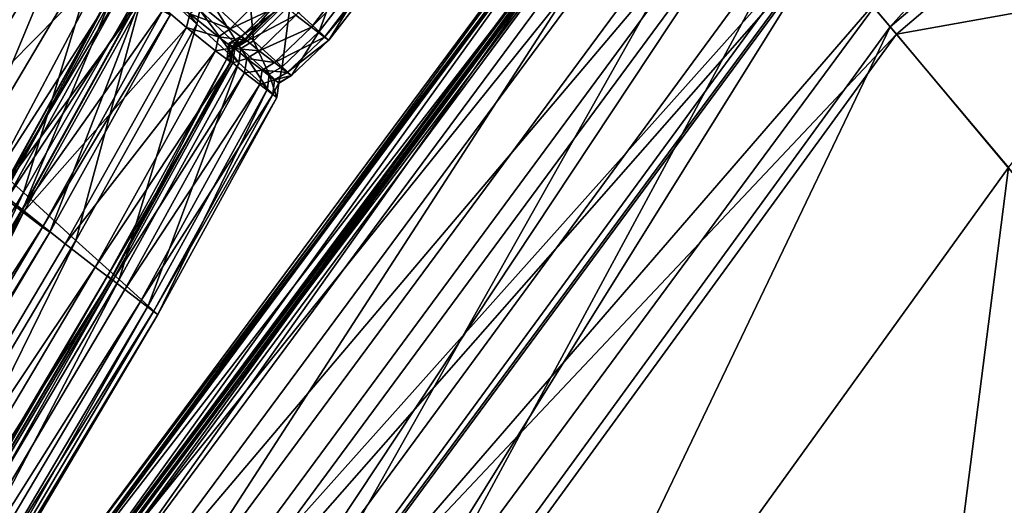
# Model space of a CAD drawing. Header units: millimetres. Extents: x 2387 to 13955, y -4964 to 364.
# Tile 478 of 656: x 6344.11 to 6357.92, y -2913.21 to -2906.4. Entities that reach past the tile are written whole.
import ezdxf

# ---------------------------------------------------------------- set-up
doc = ezdxf.new("R2010")
doc.units = ezdxf.units.MM
doc.header["$MEASUREMENT"] = 0
doc.layers.add('Predefinito', color=7, linetype='Continuous', true_color=0x000000)

msp = doc.modelspace()

# ---------------------------------------------------------------- linework, layer by layer
at = {"layer": 'Predefinito'}
for points in [[(6365.869, -2895.839, 426.931), (6355.039, -2904.976, 426.931), (6356.323, -2906.5, 430.479)], [(6356.323, -2906.5, 430.479), (6366.836, -2897.582, 430.479), (6365.869, -2895.839, 426.931)], [(6366.836, -2897.582, 430.479), (6356.323, -2906.5, 430.479), (6357.984, -2908.471, 433.733)], [(6366.903, -2897.702, 293.795), (6356.411, -2906.604, 293.795), (6355.291, -2905.276, 294.386)], [(6356.411, -2906.604, 293.795), (6366.903, -2897.702, 293.795), (6370.427, -2904.089, 293.5)], [(6333.255, -2900.517, 485.693), (6342.979, -2908.031, 440.492), (6344.424, -2904.987, 440.486)], [(6344.395, -2914.588, 359.343), (6353.175, -2902.766, 359.343), (6353.175, -2902.766, 320.235)], [(6353.175, -2902.766, 320.235), (6344.395, -2914.588, 320.235), (6344.395, -2914.588, 359.343)], [(6353.175, -2902.766, 359.343), (6344.395, -2914.588, 359.343), (6344.395, -2914.588, 398.452)], [(6344.395, -2914.588, 398.452), (6353.175, -2902.766, 398.452), (6353.175, -2902.766, 359.343)], [(6344.395, -2914.588, 414.173), (6353.175, -2902.766, 414.173), (6353.175, -2902.766, 398.452)], [(6353.175, -2902.766, 398.452), (6344.395, -2914.588, 398.452), (6344.395, -2914.588, 414.173)], [(6353.175, -2902.766, 414.173), (6344.395, -2914.588, 414.173), (6344.457, -2914.627, 417.272)], [(6353.175, -2902.766, 304.514), (6344.395, -2914.588, 304.514), (6344.395, -2914.588, 320.235)], [(6344.395, -2914.588, 320.235), (6353.175, -2902.766, 320.235), (6353.175, -2902.766, 304.514)], [(6344.395, -2914.588, 304.514), (6353.175, -2902.766, 304.514), (6353.238, -2902.84, 301.001)], [(6344.457, -2914.627, 417.272), (6353.229, -2902.817, 417.272), (6353.175, -2902.766, 414.173)], [(6353.238, -2902.84, 301.001), (6344.47, -2914.648, 301.001), (6344.395, -2914.588, 304.514)], [(6353.229, -2902.817, 417.272), (6344.457, -2914.627, 417.272), (6344.645, -2914.744, 418.517)], [(6344.47, -2914.648, 301.001), (6353.238, -2902.84, 301.001), (6353.424, -2903.061, 298.518)], [(6344.645, -2914.744, 418.517), (6353.39, -2902.968, 418.517), (6353.229, -2902.817, 417.272)], [(6353.424, -2903.061, 298.518), (6344.697, -2914.829, 298.518), (6344.47, -2914.648, 301.001)], [(6353.39, -2902.968, 418.517), (6344.645, -2914.744, 418.517), (6344.783, -2914.832, 418.847)], [(6353.385, -2903.002, 419.925), (6344.646, -2914.778, 419.925), (6344.891, -2914.984, 421.354)], [(6344.646, -2914.778, 419.925), (6353.385, -2903.002, 419.925), (6353.433, -2903.019, 419.203)], [(6353.433, -2903.019, 419.203), (6344.697, -2914.785, 419.203), (6344.646, -2914.778, 419.925)], [(6344.697, -2914.785, 419.203), (6353.433, -2903.019, 419.203), (6353.508, -2903.082, 418.846)], [(6344.697, -2914.829, 298.518), (6353.424, -2903.061, 298.518), (6353.798, -2903.504, 296.747)], [(6344.783, -2914.832, 418.847), (6353.508, -2903.082, 418.846), (6353.39, -2902.968, 418.517)], [(6344.891, -2914.984, 421.354), (6353.585, -2903.251, 421.354), (6353.385, -2903.002, 419.925)], [(6353.508, -2903.082, 418.846), (6344.783, -2914.832, 418.847), (6344.697, -2914.785, 419.203)], [(6353.585, -2903.251, 421.354), (6344.891, -2914.984, 421.354), (6345.654, -2915.508, 422.398)], [(6345.654, -2915.508, 422.398), (6354.23, -2903.916, 422.397), (6353.585, -2903.251, 421.354)], [(6353.798, -2903.504, 296.747), (6345.149, -2915.189, 296.747), (6344.697, -2914.829, 298.518)], [(6345.149, -2915.189, 296.747), (6353.798, -2903.504, 296.747), (6354.42, -2904.242, 295.37)], [(6343.498, -2903.636, 14.01), (6344.225, -2904.307, 14.817), (6342.522, -2907.339, 14.76)], [(6354.23, -2903.916, 422.397), (6345.654, -2915.508, 422.398), (6347.16, -2916.458, 421.966)], [(6347.16, -2916.458, 421.966), (6355.519, -2905.144, 421.962), (6354.23, -2903.916, 422.397)], [(6370.427, -2904.089, 293.5), (6361.956, -2913.23, 293.5), (6356.411, -2906.604, 293.795)], [(6343.065, -2907.838, 15.657), (6342.522, -2907.339, 14.76), (6344.225, -2904.307, 14.817)], [(6344.225, -2904.307, 14.817), (6344.762, -2904.798, 15.671), (6343.065, -2907.838, 15.657)], [(6354.42, -2904.242, 295.37), (6345.903, -2915.791, 295.37), (6345.149, -2915.189, 296.747)], [(6345.903, -2915.791, 295.37), (6354.42, -2904.242, 295.37), (6355.291, -2905.276, 294.386)], [(6354.615, -2904.373, 423.855), (6346.121, -2915.881, 423.856), (6346.653, -2916.389, 426.931)], [(6346.121, -2915.881, 423.856), (6354.615, -2904.373, 423.855), (6355.536, -2905.165, 422.013)], [(6346.653, -2916.389, 426.931), (6355.039, -2904.976, 426.931), (6354.615, -2904.373, 423.855)], [(6343.097, -2907.881, 16.204), (6342.959, -2907.77, 16.358), (6344.742, -2904.764, 16.376)], [(6344.817, -2904.842, 16.183), (6344.742, -2904.764, 16.376), (6342.959, -2907.77, 16.358)], [(6342.959, -2907.77, 16.358), (6343.079, -2907.869, 16.182), (6344.817, -2904.842, 16.183)], [(6343.079, -2907.869, 16.182), (6343.065, -2907.838, 15.657), (6344.762, -2904.798, 15.671)], [(6344.762, -2904.798, 15.671), (6344.817, -2904.842, 16.183), (6343.079, -2907.869, 16.182)], [(6344.742, -2904.764, 16.376), (6344.889, -2904.89, 16.271), (6343.097, -2907.881, 16.204)], [(6348.314, -2906.565, 25.297), (6347.908, -2906.196, 21.729), (6348.966, -2904.816, 21.717)], [(6348.966, -2904.816, 21.717), (6349.374, -2905.187, 25.291), (6348.314, -2906.565, 25.297)], [(6345.317, -2905.661, 435.486), (6344.424, -2904.987, 440.486), (6342.979, -2908.031, 440.492)], [(6343.498, -2908.224, 16.238), (6343.097, -2907.881, 16.204), (6344.889, -2904.89, 16.271)], [(6344.889, -2904.89, 16.271), (6345.271, -2905.236, 16.345), (6343.498, -2908.224, 16.238)], [(6355.039, -2904.976, 426.931), (6346.653, -2916.389, 426.931), (6348.21, -2917.63, 430.479)], [(6348.21, -2917.63, 430.479), (6356.323, -2906.5, 430.479), (6355.039, -2904.976, 426.931)], [(6355.519, -2905.144, 421.962), (6347.16, -2916.458, 421.966), (6348.104, -2917.044, 421.394)], [(6347.989, -2906.335, 417.691), (6348.206, -2906.504, 412.56), (6349.265, -2905.124, 412.57)], [(6348.104, -2917.044, 421.394), (6356.329, -2905.904, 421.389), (6355.519, -2905.144, 421.962)], [(6349.448, -2905.264, 360.748), (6349.265, -2905.124, 412.57), (6348.206, -2906.504, 412.56)], [(6344.166, -2908.825, 16.976), (6343.498, -2908.224, 16.238), (6345.271, -2905.236, 16.345)], [(6345.271, -2905.236, 16.345), (6345.899, -2905.817, 17.072), (6344.166, -2908.825, 16.976)], [(6355.291, -2905.276, 294.386), (6346.959, -2916.632, 294.386), (6345.903, -2915.791, 295.37)], [(6355.536, -2905.165, 422.013), (6347.181, -2916.475, 422.017), (6346.121, -2915.881, 423.856)], [(6346.959, -2916.632, 294.386), (6355.291, -2905.276, 294.386), (6356.411, -2906.604, 293.795)], [(6347.181, -2916.475, 422.017), (6355.536, -2905.165, 422.013), (6356.329, -2905.904, 421.389)], [(6348.206, -2906.504, 412.56), (6348.389, -2906.642, 360.745), (6349.448, -2905.264, 360.748)], [(6348.449, -2906.688, 28.672), (6348.314, -2906.565, 25.297), (6349.374, -2905.187, 25.291)], [(6349.51, -2905.31, 218.865), (6349.448, -2905.264, 360.748), (6348.389, -2906.642, 360.745)], [(6349.374, -2905.187, 25.291), (6349.51, -2905.31, 28.67), (6348.449, -2906.688, 28.672)], [(6348.389, -2906.642, 360.745), (6348.449, -2906.688, 218.864), (6349.51, -2905.31, 218.865)], [(6349.51, -2905.31, 28.67), (6349.51, -2905.31, 77.86), (6348.449, -2906.688, 77.86)], [(6348.449, -2906.688, 77.86), (6348.449, -2906.688, 28.672), (6349.51, -2905.31, 28.67)], [(6349.51, -2905.31, 77.86), (6349.51, -2905.31, 218.865), (6348.449, -2906.688, 218.864)], [(6348.449, -2906.688, 218.864), (6348.449, -2906.688, 77.86), (6349.51, -2905.31, 77.86)], [(6342.979, -2908.031, 440.492), (6343.701, -2908.707, 435.477), (6345.317, -2905.661, 435.486)], [(6345.55, -2905.827, 433.658), (6345.317, -2905.661, 435.486), (6343.701, -2908.707, 435.477)], [(6346.597, -2906.462, 18.773), (6345.899, -2905.817, 17.072), (6345.966, -2905.638, 17.136)], [(6345.966, -2905.638, 17.136), (6346.638, -2906.267, 18.816), (6346.597, -2906.462, 18.773)], [(6347.391, -2906.695, 21.766), (6346.802, -2906.153, 18.773), (6347.302, -2905.643, 18.709)], [(6347.302, -2905.643, 18.709), (6347.908, -2906.196, 21.729), (6347.391, -2906.695, 21.766)], [(6343.701, -2908.707, 435.477), (6343.875, -2908.878, 433.659), (6345.55, -2905.827, 433.658)], [(6343.875, -2908.878, 433.659), (6343.838, -2908.848, 433.455), (6345.518, -2905.795, 433.431)], [(6345.612, -2905.874, 433.236), (6345.518, -2905.795, 433.431), (6343.838, -2908.848, 433.455)], [(6344.152, -2909.067, 426.623), (6343.845, -2908.82, 426.448), (6345.552, -2905.732, 426.431)], [(6345.887, -2906.022, 426.327), (6345.552, -2905.732, 426.431), (6343.845, -2908.82, 426.448)], [(6345.518, -2905.795, 433.431), (6345.55, -2905.827, 433.658), (6343.875, -2908.878, 433.659)], [(6345.552, -2905.732, 426.431), (6345.851, -2905.996, 426.65), (6344.152, -2909.067, 426.623)], [(6344.902, -2909.494, 18.709), (6344.166, -2908.825, 16.976), (6345.899, -2905.817, 17.072)], [(6345.899, -2905.817, 17.072), (6346.597, -2906.462, 18.773), (6344.902, -2909.494, 18.709)], [(6343.838, -2908.848, 433.455), (6343.93, -2908.92, 433.281), (6345.612, -2905.874, 433.236)], [(6345.818, -2906.041, 432.335), (6345.612, -2905.874, 433.236), (6343.93, -2908.92, 433.281)], [(6356.329, -2905.904, 421.389), (6348.104, -2917.044, 421.394), (6347.181, -2916.475, 422.017)], [(6343.845, -2908.82, 426.448), (6344.178, -2909.087, 426.386), (6345.887, -2906.022, 426.327)], [(6343.93, -2908.92, 433.281), (6344.133, -2909.079, 432.378), (6345.818, -2906.041, 432.335)], [(6346.118, -2906.273, 429.991), (6345.818, -2906.041, 432.335), (6344.133, -2909.079, 432.378)], [(6344.534, -2909.379, 427.579), (6344.152, -2909.067, 426.623), (6345.851, -2905.996, 426.65)], [(6346.455, -2906.509, 425.524), (6345.887, -2906.022, 426.327), (6344.178, -2909.087, 426.386)], [(6345.851, -2905.996, 426.65), (6346.225, -2906.335, 427.623), (6344.534, -2909.379, 427.579)], [(6345.887, -2906.022, 426.327), (6346.455, -2906.509, 425.524), (6346.501, -2906.316, 425.476)], [(6346.661, -2906.199, 425.524), (6347.065, -2906.526, 423.211), (6347.568, -2906.018, 423.244)], [(6347.795, -2906.187, 420.841), (6347.568, -2906.018, 423.244), (6347.065, -2906.526, 423.211)], [(6347.065, -2906.526, 423.211), (6346.661, -2906.199, 425.524), (6346.501, -2906.316, 425.476)], [(6347.217, -2906.801, 21.791), (6346.638, -2906.267, 18.816), (6346.802, -2906.153, 18.773)], [(6346.802, -2906.153, 18.773), (6347.391, -2906.695, 21.766), (6347.217, -2906.801, 21.791)], [(6347.065, -2906.526, 423.211), (6347.279, -2906.686, 420.851), (6347.795, -2906.187, 420.841)], [(6347.825, -2906.197, 419.519), (6347.748, -2906.131, 419.703), (6347.227, -2906.627, 419.691)], [(6347.275, -2906.672, 419.912), (6347.227, -2906.627, 419.691), (6347.748, -2906.131, 419.703)], [(6347.227, -2906.627, 419.691), (6347.306, -2906.695, 419.486), (6347.825, -2906.197, 419.519)], [(6347.748, -2906.131, 419.703), (6347.797, -2906.176, 419.902), (6347.275, -2906.672, 419.912)], [(6347.279, -2906.686, 420.851), (6347.275, -2906.672, 419.912), (6347.797, -2906.176, 419.902)], [(6347.797, -2906.176, 419.902), (6347.795, -2906.187, 420.841), (6347.279, -2906.686, 420.851)], [(6347.989, -2906.335, 417.691), (6347.825, -2906.197, 419.519), (6347.306, -2906.695, 419.486)], [(6347.793, -2907.061, 25.314), (6347.391, -2906.695, 21.766), (6347.908, -2906.196, 21.729)], [(6347.908, -2906.196, 21.729), (6348.314, -2906.565, 25.297), (6347.793, -2907.061, 25.314)], [(6344.133, -2909.079, 432.378), (6344.431, -2909.307, 429.988), (6346.118, -2906.273, 429.991)], [(6346.225, -2906.335, 427.623), (6346.118, -2906.273, 429.991), (6344.431, -2909.307, 429.988)], [(6344.431, -2909.307, 429.988), (6344.534, -2909.379, 427.579), (6346.225, -2906.335, 427.623)], [(6346.9, -2906.639, 423.188), (6346.501, -2906.316, 425.476), (6346.455, -2906.509, 425.524)], [(6346.501, -2906.316, 425.476), (6346.9, -2906.639, 423.188), (6347.065, -2906.526, 423.211)], [(6347.187, -2907.003, 21.766), (6346.597, -2906.462, 18.773), (6346.638, -2906.267, 18.816)], [(6346.638, -2906.267, 18.816), (6347.217, -2906.801, 21.791), (6347.187, -2907.003, 21.766)], [(6347.306, -2906.695, 419.486), (6347.474, -2906.834, 417.648), (6347.989, -2906.335, 417.691)], [(6348.206, -2906.504, 412.56), (6347.989, -2906.335, 417.691), (6347.474, -2906.834, 417.648)], [(6344.178, -2909.087, 426.386), (6344.752, -2909.543, 425.597), (6346.455, -2906.509, 425.524)], [(6346.86, -2906.836, 423.211), (6346.455, -2906.509, 425.524), (6344.752, -2909.543, 425.597)], [(6345.509, -2910.045, 21.729), (6344.902, -2909.494, 18.709), (6346.597, -2906.462, 18.773)], [(6346.597, -2906.462, 18.773), (6347.187, -2907.003, 21.766), (6345.509, -2910.045, 21.729)], [(6346.455, -2906.509, 425.524), (6346.86, -2906.836, 423.211), (6346.9, -2906.639, 423.188)], [(6347.279, -2906.686, 420.851), (6347.065, -2906.526, 423.211), (6346.9, -2906.639, 423.188)], [(6347.474, -2906.834, 417.648), (6347.688, -2907.001, 412.531), (6348.206, -2906.504, 412.56)], [(6348.389, -2906.642, 360.745), (6348.206, -2906.504, 412.56), (6347.688, -2907.001, 412.531)], [(6356.323, -2906.5, 430.479), (6348.21, -2917.63, 430.479), (6350.224, -2919.235, 433.733)], [(6350.224, -2919.235, 433.733), (6357.984, -2908.471, 433.733), (6356.323, -2906.5, 430.479)], [(6347.105, -2906.793, 420.858), (6346.9, -2906.639, 423.188), (6346.86, -2906.836, 423.211)], [(6346.9, -2906.639, 423.188), (6347.105, -2906.793, 420.858), (6347.279, -2906.686, 420.851)], [(6356.411, -2906.604, 293.795), (6348.317, -2917.715, 293.795), (6346.959, -2916.632, 294.386)], [(6347.306, -2906.695, 419.486), (6347.227, -2906.627, 419.691), (6347.049, -2906.732, 419.684)], [(6347.098, -2906.777, 419.919), (6347.049, -2906.732, 419.684), (6347.227, -2906.627, 419.691)], [(6347.227, -2906.627, 419.691), (6347.275, -2906.672, 419.912), (6347.098, -2906.777, 419.919)], [(6347.688, -2907.001, 412.531), (6347.866, -2907.138, 360.736), (6348.389, -2906.642, 360.745)], [(6347.926, -2907.183, 28.679), (6347.793, -2907.061, 25.314), (6348.314, -2906.565, 25.297)], [(6348.449, -2906.688, 218.864), (6348.389, -2906.642, 360.745), (6347.866, -2907.138, 360.736)], [(6348.314, -2906.565, 25.297), (6348.449, -2906.688, 28.672), (6347.926, -2907.183, 28.679)], [(6348.317, -2917.715, 293.795), (6356.411, -2906.604, 293.795), (6361.956, -2913.23, 293.5)], [(6346.86, -2906.836, 423.211), (6347.074, -2906.995, 420.851), (6347.105, -2906.793, 420.858)], [(6347.131, -2906.801, 419.464), (6347.049, -2906.732, 419.684), (6347.022, -2906.937, 419.691)], [(6347.07, -2906.981, 419.912), (6347.022, -2906.937, 419.691), (6347.049, -2906.732, 419.684)], [(6347.022, -2906.937, 419.691), (6347.101, -2907.005, 419.486), (6347.131, -2906.801, 419.464)], [(6347.049, -2906.732, 419.684), (6347.131, -2906.801, 419.464), (6347.306, -2906.695, 419.486)], [(6347.049, -2906.732, 419.684), (6347.098, -2906.777, 419.919), (6347.07, -2906.981, 419.912)], [(6347.074, -2906.995, 420.851), (6347.07, -2906.981, 419.912), (6347.098, -2906.777, 419.919)], [(6347.098, -2906.777, 419.919), (6347.105, -2906.793, 420.858), (6347.074, -2906.995, 420.851)], [(6347.105, -2906.793, 420.858), (6347.098, -2906.777, 419.919), (6347.275, -2906.672, 419.912)], [(6347.3, -2906.941, 417.62), (6347.131, -2906.801, 419.464), (6347.101, -2907.005, 419.486)], [(6347.275, -2906.672, 419.912), (6347.279, -2906.686, 420.851), (6347.105, -2906.793, 420.858)], [(6347.474, -2906.834, 417.648), (6347.306, -2906.695, 419.486), (6347.131, -2906.801, 419.464)], [(6347.131, -2906.801, 419.464), (6347.3, -2906.941, 417.62), (6347.474, -2906.834, 417.648)], [(6347.588, -2907.369, 25.314), (6347.187, -2907.003, 21.766), (6347.217, -2906.801, 21.791)], [(6347.615, -2907.165, 25.326), (6347.217, -2906.801, 21.791), (6347.391, -2906.695, 21.766)], [(6347.217, -2906.801, 21.791), (6347.615, -2907.165, 25.326), (6347.588, -2907.369, 25.314)], [(6347.391, -2906.695, 21.766), (6347.793, -2907.061, 25.314), (6347.615, -2907.165, 25.326)], [(6347.866, -2907.138, 360.736), (6347.926, -2907.183, 218.863), (6348.449, -2906.688, 218.864)], [(6347.926, -2907.183, 77.861), (6347.926, -2907.183, 28.679), (6348.449, -2906.688, 28.672)], [(6348.449, -2906.688, 28.672), (6348.449, -2906.688, 77.86), (6347.926, -2907.183, 77.861)], [(6347.926, -2907.183, 218.863), (6347.926, -2907.183, 77.861), (6348.449, -2906.688, 77.86)], [(6348.449, -2906.688, 77.86), (6348.449, -2906.688, 218.864), (6347.926, -2907.183, 218.863)], [(6344.752, -2909.543, 425.597), (6345.17, -2909.868, 423.244), (6346.86, -2906.836, 423.211)], [(6347.074, -2906.995, 420.851), (6346.86, -2906.836, 423.211), (6345.17, -2909.868, 423.244)], [(6347.101, -2907.005, 419.486), (6347.022, -2906.937, 419.691), (6345.344, -2909.991, 419.703)], [(6345.394, -2910.032, 419.902), (6345.344, -2909.991, 419.703), (6347.022, -2906.937, 419.691)], [(6347.022, -2906.937, 419.691), (6347.07, -2906.981, 419.912), (6345.394, -2910.032, 419.902)], [(6347.101, -2907.005, 419.486), (6347.269, -2907.143, 417.648), (6347.3, -2906.941, 417.62)], [(6347.513, -2907.107, 412.512), (6347.3, -2906.941, 417.62), (6347.269, -2907.143, 417.648)], [(6347.688, -2907.001, 412.531), (6347.474, -2906.834, 417.648), (6347.3, -2906.941, 417.62)], [(6347.3, -2906.941, 417.62), (6347.513, -2907.107, 412.512), (6347.688, -2907.001, 412.531)], [(6345.17, -2909.868, 423.244), (6345.396, -2910.038, 420.841), (6347.074, -2906.995, 420.851)], [(6345.344, -2909.991, 419.703), (6345.422, -2910.053, 419.519), (6347.101, -2907.005, 419.486)], [(6345.396, -2910.038, 420.841), (6345.394, -2910.032, 419.902), (6347.07, -2906.981, 419.912)], [(6347.07, -2906.981, 419.912), (6347.074, -2906.995, 420.851), (6345.396, -2910.038, 420.841)], [(6347.269, -2907.143, 417.648), (6347.101, -2907.005, 419.486), (6345.422, -2910.053, 419.519)], [(6345.916, -2910.413, 25.297), (6345.509, -2910.045, 21.729), (6347.187, -2907.003, 21.766)], [(6347.187, -2907.003, 21.766), (6347.588, -2907.369, 25.314), (6345.916, -2910.413, 25.297)], [(6347.866, -2907.138, 360.736), (6347.688, -2907.001, 412.531), (6347.513, -2907.107, 412.512)], [(6347.748, -2907.287, 28.683), (6347.615, -2907.165, 25.326), (6347.793, -2907.061, 25.314)], [(6347.793, -2907.061, 25.314), (6347.926, -2907.183, 28.679), (6347.748, -2907.287, 28.683)], [(6345.422, -2910.053, 419.519), (6345.59, -2910.185, 417.691), (6347.269, -2907.143, 417.648)], [(6347.484, -2907.31, 412.531), (6347.269, -2907.143, 417.648), (6345.59, -2910.185, 417.691)], [(6347.269, -2907.143, 417.648), (6347.484, -2907.31, 412.531), (6347.513, -2907.107, 412.512)], [(6347.689, -2907.242, 360.73), (6347.513, -2907.107, 412.512), (6347.484, -2907.31, 412.531)], [(6347.513, -2907.107, 412.512), (6347.689, -2907.242, 360.73), (6347.866, -2907.138, 360.736)], [(6347.722, -2907.491, 28.679), (6347.588, -2907.369, 25.314), (6347.615, -2907.165, 25.326)], [(6347.615, -2907.165, 25.326), (6347.748, -2907.287, 28.683), (6347.722, -2907.491, 28.679)], [(6347.926, -2907.183, 218.863), (6347.866, -2907.138, 360.736), (6347.689, -2907.242, 360.73)], [(6347.689, -2907.242, 360.73), (6347.747, -2907.286, 218.862), (6347.926, -2907.183, 218.863)], [(6347.926, -2907.183, 28.679), (6347.926, -2907.183, 77.861), (6347.747, -2907.286, 77.862)], [(6347.747, -2907.286, 77.862), (6347.748, -2907.287, 28.683), (6347.926, -2907.183, 28.679)], [(6347.926, -2907.183, 77.861), (6347.926, -2907.183, 218.863), (6347.747, -2907.286, 218.862)], [(6347.747, -2907.286, 218.862), (6347.747, -2907.286, 77.862), (6347.926, -2907.183, 77.861)], [(6345.59, -2910.185, 417.691), (6345.809, -2910.352, 412.56), (6347.484, -2907.31, 412.531)], [(6347.662, -2907.446, 360.736), (6347.484, -2907.31, 412.531), (6345.809, -2910.352, 412.56)], [(6347.484, -2907.31, 412.531), (6347.662, -2907.446, 360.736), (6347.689, -2907.242, 360.73)], [(6347.747, -2907.286, 218.862), (6347.689, -2907.242, 360.73), (6347.662, -2907.446, 360.736)], [(6347.662, -2907.446, 360.736), (6347.722, -2907.491, 218.863), (6347.747, -2907.286, 218.862)], [(6347.722, -2907.491, 218.863), (6347.722, -2907.491, 77.861), (6347.747, -2907.286, 77.862)], [(6347.747, -2907.286, 77.862), (6347.747, -2907.286, 218.862), (6347.722, -2907.491, 218.863)], [(6347.748, -2907.287, 28.683), (6347.747, -2907.286, 77.862), (6347.722, -2907.491, 77.861)], [(6347.722, -2907.491, 77.861), (6347.722, -2907.491, 28.679), (6347.748, -2907.287, 28.683)], [(6345.809, -2910.352, 412.56), (6345.991, -2910.49, 360.745), (6347.662, -2907.446, 360.736)], [(6346.052, -2910.536, 28.672), (6345.916, -2910.413, 25.297), (6347.588, -2907.369, 25.314)], [(6347.722, -2907.491, 218.863), (6347.662, -2907.446, 360.736), (6345.991, -2910.49, 360.745)], [(6345.991, -2910.49, 360.745), (6346.052, -2910.536, 218.864), (6347.722, -2907.491, 218.863)], [(6347.588, -2907.369, 25.314), (6347.722, -2907.491, 28.679), (6346.052, -2910.536, 28.672)], [(6347.722, -2907.491, 77.861), (6347.722, -2907.491, 218.863), (6346.052, -2910.536, 218.864)], [(6346.052, -2910.536, 218.864), (6346.052, -2910.536, 77.86), (6347.722, -2907.491, 77.861)], [(6347.722, -2907.491, 28.679), (6347.722, -2907.491, 77.861), (6346.052, -2910.536, 77.86)], [(6346.052, -2910.536, 77.86), (6346.052, -2910.536, 28.672), (6347.722, -2907.491, 28.679)], [(6343.498, -2908.224, 16.238), (6344.166, -2908.825, 16.976), (6339.027, -2917.444, 16.944)], [(6357.984, -2908.471, 433.733), (6350.224, -2919.235, 433.733), (6356.008, -2923.893, 436.919)], [(6356.008, -2923.893, 436.919), (6363.756, -2915.364, 437.132), (6357.984, -2908.471, 433.733)], [(6343.845, -2908.82, 426.448), (6344.152, -2909.067, 426.623), (6338.98, -2917.783, 426.615)], [(6339.003, -2917.801, 426.407), (6344.178, -2909.087, 426.386), (6343.845, -2908.82, 426.448)], [(6339.779, -2918.119, 18.688), (6339.027, -2917.444, 16.944), (6344.166, -2908.825, 16.976)], [(6344.166, -2908.825, 16.976), (6344.902, -2909.494, 18.709), (6339.779, -2918.119, 18.688)], [(6339.015, -2917.705, 432.393), (6344.133, -2909.079, 432.378), (6343.93, -2908.92, 433.281)], [(6339.404, -2918.023, 427.565), (6338.98, -2917.783, 426.615), (6344.152, -2909.067, 426.623)], [(6344.178, -2909.087, 426.386), (6339.003, -2917.801, 426.407), (6339.617, -2918.184, 425.621)], [(6344.431, -2909.307, 429.988), (6344.133, -2909.079, 432.378), (6339.015, -2917.705, 432.393)], [(6344.152, -2909.067, 426.623), (6344.534, -2909.379, 427.579), (6339.404, -2918.023, 427.565)], [(6339.617, -2918.184, 425.621), (6344.752, -2909.543, 425.597), (6344.178, -2909.087, 426.386)], [(6339.015, -2917.705, 432.393), (6339.315, -2917.927, 429.987), (6344.431, -2909.307, 429.988)], [(6344.534, -2909.379, 427.579), (6344.431, -2909.307, 429.988), (6339.315, -2917.927, 429.987)], [(6339.315, -2917.927, 429.987), (6339.404, -2918.023, 427.565), (6344.534, -2909.379, 427.579)], [(6345.17, -2909.868, 423.244), (6344.752, -2909.543, 425.597), (6339.617, -2918.184, 425.621)], [(6340.394, -2918.67, 21.717), (6339.779, -2918.119, 18.688), (6344.902, -2909.494, 18.709)], [(6344.902, -2909.494, 18.709), (6345.509, -2910.045, 21.729), (6340.394, -2918.67, 21.717)], [(6339.617, -2918.184, 425.621), (6340.052, -2918.487, 423.255), (6345.17, -2909.868, 423.244)], [(6345.396, -2910.038, 420.841), (6345.17, -2909.868, 423.244), (6340.052, -2918.487, 423.255)], [(6340.052, -2918.487, 423.255), (6340.279, -2918.665, 420.837), (6345.396, -2910.038, 420.841)], [(6345.344, -2909.991, 419.703), (6340.214, -2918.644, 419.707), (6340.297, -2918.696, 419.531)], [(6340.27, -2918.676, 419.899), (6340.214, -2918.644, 419.707), (6345.344, -2909.991, 419.703)], [(6345.344, -2909.991, 419.703), (6345.394, -2910.032, 419.902), (6340.27, -2918.676, 419.899)], [(6340.279, -2918.665, 420.837), (6340.27, -2918.676, 419.899), (6345.394, -2910.032, 419.902)], [(6345.394, -2910.032, 419.902), (6345.396, -2910.038, 420.841), (6340.279, -2918.665, 420.837)], [(6340.297, -2918.696, 419.531), (6345.422, -2910.053, 419.519), (6345.344, -2909.991, 419.703)], [(6345.422, -2910.053, 419.519), (6340.297, -2918.696, 419.531), (6340.474, -2918.812, 417.706)], [(6340.804, -2919.038, 25.291), (6340.394, -2918.67, 21.717), (6345.509, -2910.045, 21.729)], [(6340.474, -2918.812, 417.706), (6345.59, -2910.185, 417.691), (6345.422, -2910.053, 419.519)], [(6345.509, -2910.045, 21.729), (6345.916, -2910.413, 25.297), (6340.804, -2919.038, 25.291)], [(6345.809, -2910.352, 412.56), (6345.59, -2910.185, 417.691), (6340.474, -2918.812, 417.706)], [(6340.474, -2918.812, 417.706), (6340.696, -2918.975, 412.57), (6345.809, -2910.352, 412.56)], [(6345.991, -2910.49, 360.745), (6345.809, -2910.352, 412.56), (6340.696, -2918.975, 412.57)], [(6340.696, -2918.975, 412.57), (6340.879, -2919.114, 360.748), (6345.991, -2910.49, 360.745)], [(6340.941, -2919.16, 28.67), (6340.804, -2919.038, 25.291), (6345.916, -2910.413, 25.297)], [(6346.052, -2910.536, 218.864), (6345.991, -2910.49, 360.745), (6340.879, -2919.114, 360.748)], [(6345.916, -2910.413, 25.297), (6346.052, -2910.536, 28.672), (6340.941, -2919.16, 28.67)], [(6340.879, -2919.114, 360.748), (6340.941, -2919.16, 218.865), (6346.052, -2910.536, 218.864)], [(6340.941, -2919.16, 218.865), (6340.941, -2919.16, 77.86), (6346.052, -2910.536, 77.86)], [(6346.052, -2910.536, 77.86), (6346.052, -2910.536, 218.864), (6340.941, -2919.16, 218.865)], [(6340.941, -2919.16, 77.86), (6340.941, -2919.16, 28.67), (6346.052, -2910.536, 28.672)], [(6346.052, -2910.536, 28.672), (6346.052, -2910.536, 77.86), (6340.941, -2919.16, 77.86)]]:
    msp.add_3dface(points, dxfattribs=at)

doc.saveas('drawing.dxf')
